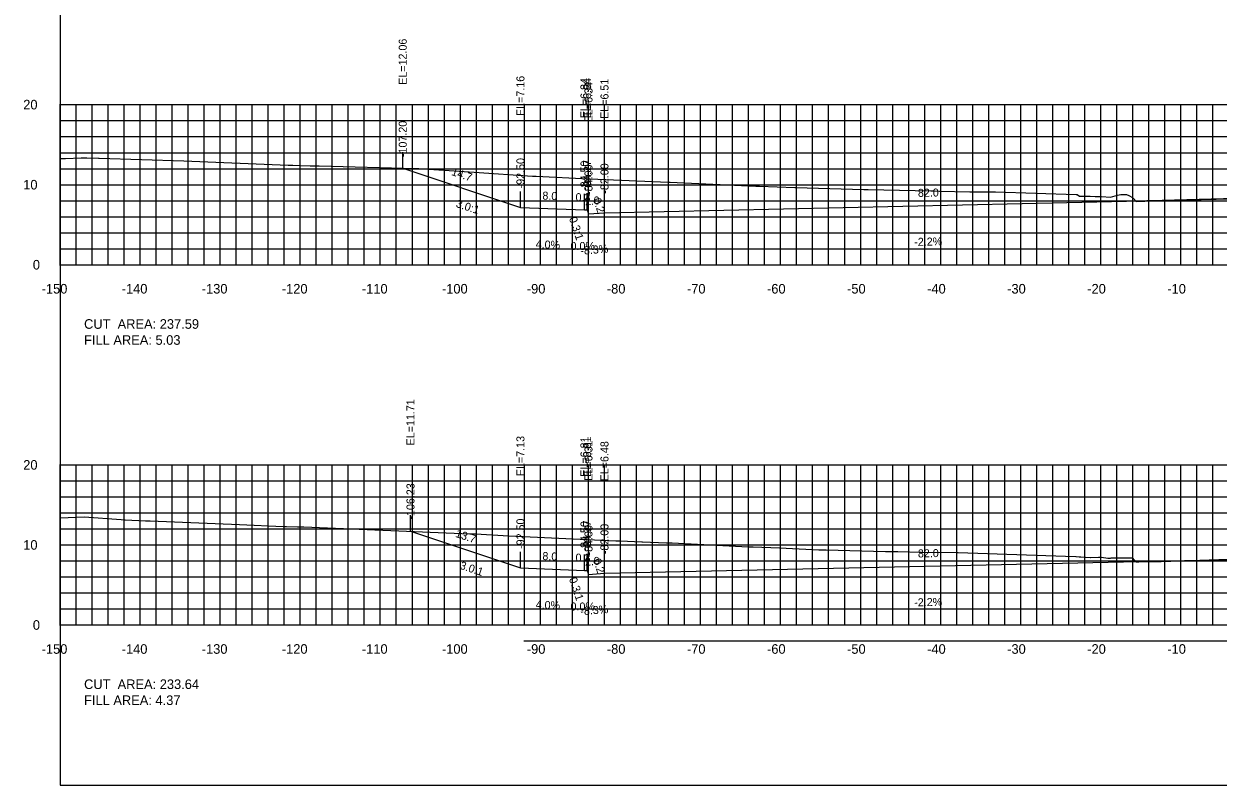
# Model space of a CAD drawing. Extents: x 1797419 to 1809236, y 248759 to 251512.
# Drawn here: x 1805196.5 to 1805345.6, y 250417.3 to 250512.3 of the extents above; entities that cross this region are included whole.
import ezdxf

# ---------------------------------------------------------------- set-up
doc = ezdxf.new("R2010")
doc.units = 0
for name, color, linetype in [('10', 7, 'Continuous'), ('3', 7, 'Continuous'), ('31', 7, 'Continuous'), ('4', 7, 'Continuous'), ('60', 7, 'Continuous'), ('ANNO-TXT', 7, 'Continuous'), ('CL-CNST', 7, 'Continuous'), ('Level 32', 7, 'Continuous'), ('Level 62', 7, 'Continuous'), ('M-ROADS', 7, 'Continuous')]:
    doc.layers.add(name, color=color, linetype=linetype)

msp = doc.modelspace()

# ---------------------------------------------------------------- linework, layer by layer
for p, q in [((1805243.8, 250494.32), (1805243.8, 250496.32)), ((1805258.5, 250489.42), (1805258.5, 250491.42)), ((1805266.5, 250489.1), (1805266.5, 250491.1)), ((1805266.83, 250489.1), (1805266.83, 250491.1)), ((1805267, 250488.6), (1805267, 250490.6)), ((1805269, 250488.76), (1805269, 250490.76)), ((1805244.77, 250448.96), (1805244.77, 250450.96)), ((1805258.5, 250444.39), (1805258.5, 250446.39)), ((1805266.5, 250444.07), (1805266.5, 250446.07)), ((1805266.83, 250444.07), (1805266.83, 250446.07)), ((1805267, 250443.57), (1805267, 250445.57)), ((1805269, 250443.73), (1805269, 250445.73))]:
    msp.add_line(p, q)
msp.add_lwpolyline([(1805201, 250417.26), (1805501, 250417.26), (1805501, 250607.26), (1805201, 250607.26)], close=True)
at = {"layer": '60'}
for p, q in [((1805200.94, 250502.26), (1805201, 250502.26)), ((1805201, 250482.26), (1805201, 250502.26)), ((1805200.94, 250492.26), (1805201, 250492.26)), ((1805200.94, 250482.26), (1805201, 250482.26)), ((1805201, 250482.26), (1805501, 250482.26)), ((1805201, 250482.2), (1805201, 250482.26)), ((1805211, 250482.2), (1805211, 250482.26)), ((1805221, 250482.2), (1805221, 250482.26)), ((1805231, 250482.2), (1805231, 250482.26)), ((1805241, 250482.2), (1805241, 250482.26)), ((1805251, 250482.2), (1805251, 250482.26)), ((1805261, 250482.2), (1805261, 250482.26)), ((1805271, 250482.2), (1805271, 250482.26)), ((1805281, 250482.2), (1805281, 250482.26)), ((1805291, 250482.2), (1805291, 250482.26)), ((1805301, 250482.2), (1805301, 250482.26)), ((1805311, 250482.2), (1805311, 250482.26)), ((1805321, 250482.2), (1805321, 250482.26)), ((1805331, 250482.2), (1805331, 250482.26)), ((1805341, 250482.2), (1805341, 250482.26)), ((1805200.94, 250457.26), (1805201, 250457.26)), ((1805201, 250437.26), (1805201, 250457.26)), ((1805200.94, 250447.26), (1805201, 250447.26)), ((1805200.94, 250437.26), (1805201, 250437.26)), ((1805201, 250437.26), (1805501, 250437.26)), ((1805201, 250437.2), (1805201, 250437.26)), ((1805211, 250437.2), (1805211, 250437.26)), ((1805221, 250437.2), (1805221, 250437.26)), ((1805231, 250437.2), (1805231, 250437.26)), ((1805241, 250437.2), (1805241, 250437.26)), ((1805251, 250437.2), (1805251, 250437.26)), ((1805261, 250437.2), (1805261, 250437.26)), ((1805271, 250437.2), (1805271, 250437.26)), ((1805281, 250437.2), (1805281, 250437.26)), ((1805291, 250437.2), (1805291, 250437.26)), ((1805301, 250437.2), (1805301, 250437.26)), ((1805311, 250437.2), (1805311, 250437.26)), ((1805321, 250437.2), (1805321, 250437.26)), ((1805331, 250437.2), (1805331, 250437.26)), ((1805341, 250437.2), (1805341, 250437.26))]:
    msp.add_line(p, q, dxfattribs=at)
at = {"layer": 'CL-CNST'}
for points in [[(1805243.8, 250494.32), (1805258.5, 250489.42), (1805266.5, 250489.1), (1805266.83, 250489.1), (1805267, 250488.6), (1805269, 250488.76), (1805351, 250490.57), (1805412.92, 250490.57), (1805414.92, 250490.4), (1805415.08, 250490.9), (1805415.41, 250490.9), (1805417.41, 250490.98), (1805422.41, 250491.08), (1805423.41, 250491.12), (1805425.93, 250490.28)], [(1805244.77, 250448.96), (1805258.5, 250444.39), (1805266.5, 250444.07), (1805266.83, 250444.07), (1805267, 250443.57), (1805269, 250443.73), (1805351, 250445.54), (1805414.66, 250445.25), (1805416.66, 250445.09), (1805416.82, 250445.59), (1805417.15, 250445.59), (1805419.15, 250445.67), (1805424.15, 250445.77), (1805425.15, 250445.81), (1805426.89, 250445.23)]]:
    msp.add_lwpolyline(points, dxfattribs=at)
at = {"layer": 'Level 32'}
msp.add_line((1805258.94, 250435.26), (1805407.05, 250435.26), dxfattribs=at)
at = {"layer": 'Level 62'}
for p, q in [((1805201, 250502.26), (1805501, 250502.26)), ((1805201, 250482.26), (1805201, 250502.26)), ((1805203, 250482.26), (1805203, 250502.26)), ((1805205, 250482.26), (1805205, 250502.26)), ((1805207, 250482.26), (1805207, 250502.26)), ((1805209, 250482.26), (1805209, 250502.26)), ((1805211, 250482.26), (1805211, 250502.26)), ((1805213, 250482.26), (1805213, 250502.26)), ((1805215, 250482.26), (1805215, 250502.26)), ((1805217, 250482.26), (1805217, 250502.26)), ((1805219, 250482.26), (1805219, 250502.26)), ((1805221, 250482.26), (1805221, 250502.26)), ((1805223, 250482.26), (1805223, 250502.26)), ((1805225, 250482.26), (1805225, 250502.26)), ((1805227, 250482.26), (1805227, 250502.26)), ((1805229, 250482.26), (1805229, 250502.26)), ((1805231, 250482.26), (1805231, 250502.26)), ((1805233, 250482.26), (1805233, 250502.26)), ((1805235, 250482.26), (1805235, 250502.26)), ((1805237, 250482.26), (1805237, 250502.26)), ((1805239, 250482.26), (1805239, 250502.26)), ((1805241, 250482.26), (1805241, 250502.26)), ((1805243, 250482.26), (1805243, 250502.26)), ((1805245, 250482.26), (1805245, 250502.26)), ((1805247, 250482.26), (1805247, 250502.26)), ((1805249, 250482.26), (1805249, 250502.26)), ((1805251, 250482.26), (1805251, 250502.26)), ((1805253, 250482.26), (1805253, 250502.26)), ((1805255, 250482.26), (1805255, 250502.26)), ((1805257, 250482.26), (1805257, 250502.26)), ((1805259, 250482.26), (1805259, 250502.26)), ((1805261, 250482.26), (1805261, 250502.26)), ((1805263, 250482.26), (1805263, 250502.26)), ((1805265, 250482.26), (1805265, 250502.26)), ((1805267, 250482.26), (1805267, 250502.26)), ((1805269, 250482.26), (1805269, 250502.26)), ((1805271, 250482.26), (1805271, 250502.26)), ((1805273, 250482.26), (1805273, 250502.26)), ((1805275, 250482.26), (1805275, 250502.26)), ((1805277, 250482.26), (1805277, 250502.26)), ((1805279, 250482.26), (1805279, 250502.26)), ((1805281, 250482.26), (1805281, 250502.26)), ((1805283, 250482.26), (1805283, 250502.26)), ((1805285, 250482.26), (1805285, 250502.26)), ((1805287, 250482.26), (1805287, 250502.26)), ((1805289, 250482.26), (1805289, 250502.26)), ((1805291, 250482.26), (1805291, 250502.26)), ((1805293, 250482.26), (1805293, 250502.26)), ((1805295, 250482.26), (1805295, 250502.26)), ((1805297, 250482.26), (1805297, 250502.26)), ((1805299, 250482.26), (1805299, 250502.26)), ((1805301, 250482.26), (1805301, 250502.26)), ((1805303, 250482.26), (1805303, 250502.26)), ((1805305, 250482.26), (1805305, 250502.26)), ((1805307, 250482.26), (1805307, 250502.26)), ((1805309, 250482.26), (1805309, 250502.26)), ((1805311, 250482.26), (1805311, 250502.26)), ((1805313, 250482.26), (1805313, 250502.26)), ((1805315, 250482.26), (1805315, 250502.26)), ((1805317, 250482.26), (1805317, 250502.26)), ((1805319, 250482.26), (1805319, 250502.26)), ((1805321, 250482.26), (1805321, 250502.26)), ((1805323, 250482.26), (1805323, 250502.26)), ((1805325, 250482.26), (1805325, 250502.26)), ((1805327, 250482.26), (1805327, 250502.26)), ((1805329, 250482.26), (1805329, 250502.26)), ((1805331, 250482.26), (1805331, 250502.26)), ((1805333, 250482.26), (1805333, 250502.26)), ((1805335, 250482.26), (1805335, 250502.26)), ((1805337, 250482.26), (1805337, 250502.26)), ((1805339, 250482.26), (1805339, 250502.26)), ((1805341, 250482.26), (1805341, 250502.26)), ((1805343, 250482.26), (1805343, 250502.26)), ((1805345, 250482.26), (1805345, 250502.26)), ((1805201, 250500.26), (1805501, 250500.26)), ((1805201, 250498.26), (1805501, 250498.26)), ((1805201, 250496.26), (1805501, 250496.26)), ((1805201, 250494.26), (1805501, 250494.26)), ((1805201, 250492.26), (1805501, 250492.26)), ((1805201, 250490.26), (1805501, 250490.26)), ((1805201, 250488.26), (1805501, 250488.26)), ((1805201, 250486.26), (1805501, 250486.26)), ((1805201, 250484.26), (1805501, 250484.26)), ((1805201, 250482.26), (1805501, 250482.26)), ((1805201, 250457.26), (1805501, 250457.26)), ((1805201, 250437.26), (1805201, 250457.26)), ((1805203, 250437.26), (1805203, 250457.26)), ((1805205, 250437.26), (1805205, 250457.26)), ((1805207, 250437.26), (1805207, 250457.26)), ((1805209, 250437.26), (1805209, 250457.26)), ((1805211, 250437.26), (1805211, 250457.26)), ((1805213, 250437.26), (1805213, 250457.26)), ((1805215, 250437.26), (1805215, 250457.26)), ((1805217, 250437.26), (1805217, 250457.26)), ((1805219, 250437.26), (1805219, 250457.26)), ((1805221, 250437.26), (1805221, 250457.26)), ((1805223, 250437.26), (1805223, 250457.26)), ((1805225, 250437.26), (1805225, 250457.26)), ((1805227, 250437.26), (1805227, 250457.26)), ((1805229, 250437.26), (1805229, 250457.26)), ((1805231, 250437.26), (1805231, 250457.26)), ((1805233, 250437.26), (1805233, 250457.26)), ((1805235, 250437.26), (1805235, 250457.26)), ((1805237, 250437.26), (1805237, 250457.26)), ((1805239, 250437.26), (1805239, 250457.26)), ((1805241, 250437.26), (1805241, 250457.26)), ((1805243, 250437.26), (1805243, 250457.26)), ((1805245, 250437.26), (1805245, 250457.26)), ((1805247, 250437.26), (1805247, 250457.26)), ((1805249, 250437.26), (1805249, 250457.26)), ((1805251, 250437.26), (1805251, 250457.26)), ((1805253, 250437.26), (1805253, 250457.26)), ((1805255, 250437.26), (1805255, 250457.26)), ((1805257, 250437.26), (1805257, 250457.26)), ((1805259, 250437.26), (1805259, 250457.26)), ((1805261, 250437.26), (1805261, 250457.26)), ((1805263, 250437.26), (1805263, 250457.26)), ((1805265, 250437.26), (1805265, 250457.26)), ((1805267, 250437.26), (1805267, 250457.26)), ((1805269, 250437.26), (1805269, 250457.26)), ((1805271, 250437.26), (1805271, 250457.26)), ((1805273, 250437.26), (1805273, 250457.26)), ((1805275, 250437.26), (1805275, 250457.26)), ((1805277, 250437.26), (1805277, 250457.26)), ((1805279, 250437.26), (1805279, 250457.26)), ((1805281, 250437.26), (1805281, 250457.26)), ((1805283, 250437.26), (1805283, 250457.26)), ((1805285, 250437.26), (1805285, 250457.26)), ((1805287, 250437.26), (1805287, 250457.26)), ((1805289, 250437.26), (1805289, 250457.26)), ((1805291, 250437.26), (1805291, 250457.26)), ((1805293, 250437.26), (1805293, 250457.26)), ((1805295, 250437.26), (1805295, 250457.26)), ((1805297, 250437.26), (1805297, 250457.26)), ((1805299, 250437.26), (1805299, 250457.26)), ((1805301, 250437.26), (1805301, 250457.26)), ((1805303, 250437.26), (1805303, 250457.26)), ((1805305, 250437.26), (1805305, 250457.26)), ((1805307, 250437.26), (1805307, 250457.26)), ((1805309, 250437.26), (1805309, 250457.26)), ((1805311, 250437.26), (1805311, 250457.26)), ((1805313, 250437.26), (1805313, 250457.26)), ((1805315, 250437.26), (1805315, 250457.26)), ((1805317, 250437.26), (1805317, 250457.26)), ((1805319, 250437.26), (1805319, 250457.26)), ((1805321, 250437.26), (1805321, 250457.26)), ((1805323, 250437.26), (1805323, 250457.26)), ((1805325, 250437.26), (1805325, 250457.26)), ((1805327, 250437.26), (1805327, 250457.26)), ((1805329, 250437.26), (1805329, 250457.26)), ((1805331, 250437.26), (1805331, 250457.26)), ((1805333, 250437.26), (1805333, 250457.26)), ((1805335, 250437.26), (1805335, 250457.26)), ((1805337, 250437.26), (1805337, 250457.26)), ((1805339, 250437.26), (1805339, 250457.26)), ((1805341, 250437.26), (1805341, 250457.26)), ((1805343, 250437.26), (1805343, 250457.26)), ((1805345, 250437.26), (1805345, 250457.26)), ((1805201, 250455.26), (1805501, 250455.26)), ((1805201, 250453.26), (1805501, 250453.26)), ((1805201, 250451.26), (1805501, 250451.26)), ((1805201, 250449.26), (1805501, 250449.26)), ((1805201, 250447.26), (1805501, 250447.26)), ((1805201, 250445.26), (1805501, 250445.26)), ((1805201, 250443.26), (1805501, 250443.26)), ((1805201, 250441.26), (1805501, 250441.26)), ((1805201, 250439.26), (1805501, 250439.26)), ((1805201, 250437.26), (1805501, 250437.26))]:
    msp.add_line(p, q, dxfattribs=at)
at = {"layer": 'M-ROADS'}
for points in [[(1805201, 250495.53), (1805201.69, 250495.55), (1805203.64, 250495.62), (1805203.67, 250495.62), (1805204.01, 250495.62), (1805204.04, 250495.62), (1805204.35, 250495.62), (1805205.81, 250495.56), (1805205.87, 250495.56), (1805216.45, 250495.24), (1805229.48, 250494.69), (1805230.03, 250494.69), (1805230.07, 250494.69), (1805230.96, 250494.66), (1805232.25, 250494.63), (1805233.17, 250494.62), (1805233.35, 250494.62), (1805245.4, 250494.27), (1805245.59, 250494.27), (1805245.83, 250494.27), (1805252.71, 250493.84), (1805260, 250493.34), (1805260.3, 250493.34), (1805260.45, 250493.34), (1805266.99, 250493.01), (1805267.2, 250493.01), (1805276.96, 250492.57), (1805277.21, 250492.57), (1805287.9, 250492.08), (1805288.37, 250492.07), (1805292.78, 250491.92), (1805292.9, 250491.92), (1805298.56, 250491.74), (1805301.39, 250491.65), (1805301.75, 250491.65), (1805301.93, 250491.65), (1805309.77, 250491.48), (1805310.23, 250491.48), (1805310.83, 250491.47), (1805314.62, 250491.38), (1805314.69, 250491.38), (1805317.18, 250491.37), (1805317.28, 250491.37), (1805317.82, 250491.37), (1805327.9, 250491.05), (1805327.91, 250491.05), (1805328.05, 250491.04), (1805328.32, 250490.81), (1805328.47, 250490.81), (1805328.97, 250490.82), (1805329.17, 250490.82), (1805329.32, 250490.82), (1805329.54, 250490.82), (1805329.67, 250490.82), (1805330.29, 250490.8), (1805331.07, 250490.79), (1805332.22, 250490.69), (1805333.06, 250490.94), (1805333.49, 250491.03), (1805333.51, 250491.03), (1805333.86, 250491.03), (1805333.88, 250491.03), (1805334.19, 250491.03), (1805334.2, 250491.03), (1805334.2, 250491.03), (1805334.48, 250490.92), (1805334.95, 250490.68), (1805335.08, 250490.52), (1805335.41, 250490.17), (1805336.1, 250490.19), (1805336.14, 250490.2), (1805336.18, 250490.21), (1805336.18, 250490.21), (1805336.22, 250490.21), (1805336.27, 250490.22), (1805336.3, 250490.22), (1805336.32, 250490.22), (1805336.37, 250490.21), (1805336.44, 250490.21), (1805336.45, 250490.2), (1805336.51, 250490.21), (1805336.58, 250490.23), (1805336.64, 250490.24), (1805336.67, 250490.25), (1805336.77, 250490.27), (1805336.88, 250490.29), (1805336.91, 250490.29), (1805337.02, 250490.29), (1805337.02, 250490.29), (1805337.13, 250490.29), (1805349.38, 250490.61)], [(1805201, 250450.66), (1805204.02, 250450.75), (1805208.63, 250450.43), (1805209.03, 250450.41), (1805209.13, 250450.41), (1805211.66, 250450.26), (1805211.77, 250450.26), (1805212.24, 250450.25), (1805223.42, 250449.8), (1805228.86, 250449.58), (1805229.27, 250449.57), (1805229.3, 250449.57), (1805230.64, 250449.53), (1805231.37, 250449.52), (1805231.46, 250449.52), (1805252.2, 250448.65), (1805252.66, 250448.64), (1805252.88, 250448.64), (1805257.06, 250448.39), (1805270.43, 250447.79), (1805270.96, 250447.78), (1805273.67, 250447.65), (1805273.74, 250447.65), (1805276.76, 250447.53), (1805277.19, 250447.52), (1805277.45, 250447.51), (1805286.96, 250447.04), (1805287.33, 250447.03), (1805287.56, 250447.02), (1805290.86, 250446.88), (1805295.79, 250446.65), (1805296.19, 250446.64), (1805296.68, 250446.63), (1805304.08, 250446.42), (1805304.35, 250446.42), (1805304.8, 250446.42), (1805305.3, 250446.42), (1805305.66, 250446.42), (1805308.59, 250446.36), (1805313.1, 250446.3), (1805313.17, 250446.3), (1805326.58, 250445.84), (1805327.88, 250445.8), (1805327.91, 250445.8), (1805328.29, 250445.78), (1805328.3, 250445.78), (1805328.51, 250445.77), (1805329.67, 250445.71), (1805329.69, 250445.71), (1805330.71, 250445.74), (1805330.72, 250445.74), (1805331.09, 250445.73), (1805331.88, 250445.62), (1805332.09, 250445.62), (1805332.21, 250445.61), (1805332.29, 250445.63), (1805332.34, 250445.64), (1805334.56, 250445.64), (1805334.79, 250445.64), (1805334.93, 250445.64), (1805335.19, 250445.32), (1805335.43, 250445.16), (1805335.5, 250445.16), (1805335.5, 250445.16), (1805335.51, 250445.16), (1805335.52, 250445.16), (1805335.54, 250445.16), (1805335.54, 250445.16), (1805335.57, 250445.16), (1805335.62, 250445.16), (1805335.69, 250445.16), (1805335.76, 250445.16), (1805336.81, 250445.17), (1805337.25, 250445.17), (1805338.54, 250445.21), (1805349.34, 250445.56)]]:
    msp.add_lwpolyline(points, dxfattribs=at)

# ---------------------------------------------------------------- texts
for s, rotation, p in [('3.0:1', 341.5651, (1805250.36, 250489.5)), ('0.3:1', 288.4353, (1805264.55, 250488.06)), ('3.0:1', 341.5651, (1805250.85, 250444.3)), ('0.3:1', 288.4353, (1805264.55, 250443.03))]:
    msp.add_text(s, height=1, rotation=rotation).set_placement(p)
at = {"layer": '10'}
for s, p in [('-150', (1805198.7, 250478.66)), ('-140', (1805208.7, 250478.66)), ('-130', (1805218.7, 250478.66)), ('-120', (1805228.7, 250478.66)), ('-110', (1805238.7, 250478.66)), ('-100', (1805248.7, 250478.66)), ('-90', (1805259.3, 250478.66)), ('-80', (1805269.3, 250478.66)), ('-70', (1805279.3, 250478.66)), ('-60', (1805289.3, 250478.66)), ('-50', (1805299.3, 250478.66)), ('-40', (1805309.3, 250478.66)), ('-30', (1805319.3, 250478.66)), ('-20', (1805329.3, 250478.66)), ('-10', (1805339.3, 250478.66)), ('-150', (1805198.7, 250433.66)), ('-140', (1805208.7, 250433.66)), ('-130', (1805218.7, 250433.66)), ('-120', (1805228.7, 250433.66)), ('-110', (1805238.7, 250433.66)), ('-100', (1805248.7, 250433.66)), ('-90', (1805259.3, 250433.66)), ('-80', (1805269.3, 250433.66)), ('-70', (1805279.3, 250433.66)), ('-60', (1805289.3, 250433.66)), ('-50', (1805299.3, 250433.66)), ('-40', (1805309.3, 250433.66)), ('-30', (1805319.3, 250433.66)), ('-20', (1805329.3, 250433.66)), ('-10', (1805339.3, 250433.66))]:
    msp.add_text(s, height=1.2, dxfattribs=at).set_placement(p)
at = {"layer": '3'}
for s, p in [('EL=12.06', (1805244.3, 250504.74)), ('EL=7.16', (1805259, 250500.84)), ('EL=6.84', (1805267, 250500.56)), ('EL=6.84', (1805267.33, 250500.56)), ('EL=6.34', (1805267.5, 250500.06)), ('EL=6.51', (1805269.5, 250500.48)), ('-107.20', (1805244.3, 250495.71)), ('-92.50', (1805259, 250491.8)), ('-84.50', (1805267, 250491.48)), ('-84.17', (1805267.33, 250491.55)), ('-84.00', (1805267.5, 250490.98)), ('-82.00', (1805269.5, 250491.14)), ('EL=11.71', (1805245.27, 250459.69)), ('EL=7.13', (1805259, 250455.85)), ('EL=6.81', (1805267, 250455.78)), ('EL=6.81', (1805267.33, 250455.78)), ('EL=6.31', (1805267.5, 250455.28)), ('EL=6.48', (1805269.5, 250455.2)), ('-106.23', (1805245.27, 250450.43)), ('-92.50', (1805259, 250446.76)), ('-84.50', (1805267, 250446.44)), ('-84.17', (1805267.33, 250446.52)), ('-84.00', (1805267.5, 250445.94)), ('-82.00', (1805269.5, 250446.11))]:
    msp.add_text(s, height=1, rotation=90, dxfattribs=at).set_placement(p)
at = {"layer": '31'}
for s, p in [('20', (1805196.4, 250501.66)), ('10', (1805196.4, 250491.66)), ('0', (1805197.6, 250481.66)), ('20', (1805196.4, 250456.66)), ('10', (1805196.4, 250446.66)), ('0', (1805197.6, 250436.66))]:
    msp.add_text(s, height=1.2, dxfattribs=at).set_placement(p)
at = {"layer": '4'}
for s, rotation, p in [('14.7', 341.5651, (1805249.81, 250493.48)), ('8.0', 357.7094, (1805261.23, 250490.41)), ('82.0', 1.2603, (1805308.16, 250490.73)), ('2.0', 4.7636, (1805266.59, 250489.67)), ('0.2', 288.4353, (1805267.56, 250490.41)), ('4.0%', 357.7094, (1805260.39, 250484.34)), ('-2.2%', 1.2603, (1805307.7, 250484.61)), ('-8.3%', 4.7636, (1805266.02, 250483.5)), ('13.7', 341.5651, (1805250.3, 250448.28)), ('8.0', 357.7094, (1805261.23, 250445.38)), ('82.0', 1.2603, (1805308.16, 250445.69)), ('2.0', 4.7636, (1805266.59, 250444.64)), ('0.2', 288.4353, (1805267.56, 250445.38)), ('-2.2%', 1.2603, (1805307.7, 250439.58)), ('4.0%', 357.7094, (1805260.39, 250439.31)), ('-8.3%', 4.7636, (1805266.02, 250438.47))]:
    msp.add_text(s, height=1, rotation=rotation, dxfattribs=at).set_placement(p)
for s, p in [('0.3', (1805265.39, 250490.2)), ('0.0%', (1805264.76, 250484.1)), ('0.3', (1805265.39, 250445.17)), ('0.0%', (1805264.76, 250439.07))]:
    msp.add_text(s, height=1, dxfattribs=at).set_placement(p)
at = {"layer": '60'}
for p in [(1805201, 250482.26), (1805201, 250437.26)]:
    msp.add_text('-', height=0.0001, dxfattribs=at).set_placement(p)
at = {"layer": 'ANNO-TXT'}
for s, p in [('CUT  AREA: 237.59', (1805204, 250474.26)), ('FILL AREA: 5.03', (1805204, 250472.26)), ('CUT  AREA: 233.64', (1805204, 250429.26)), ('FILL AREA: 4.37', (1805204, 250427.26))]:
    msp.add_text(s, height=1.2, dxfattribs=at).set_placement(p)

doc.saveas('drawing.dxf')
